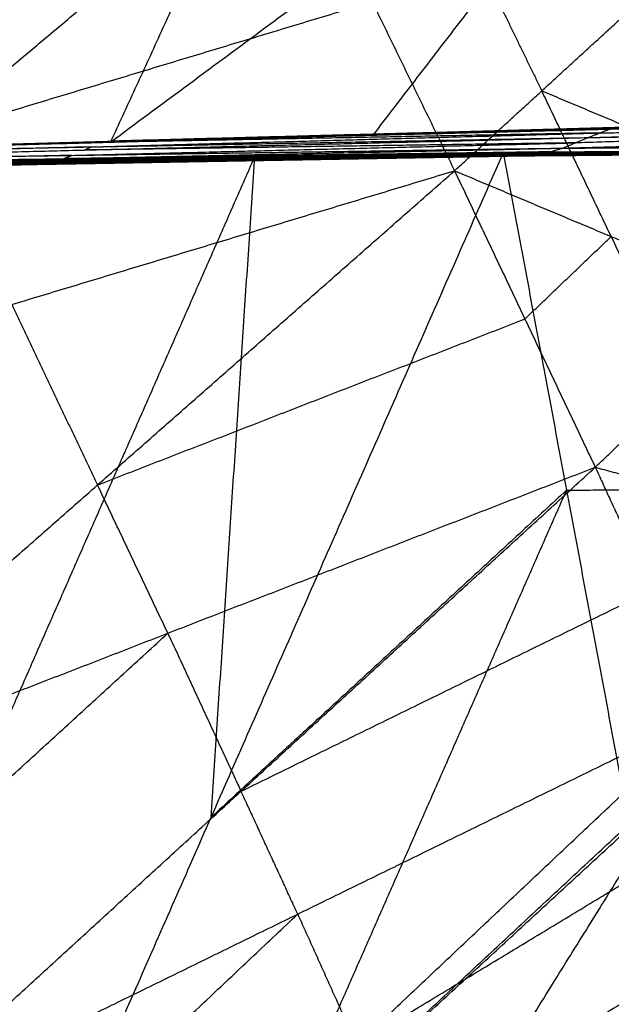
# Model space of a CAD drawing. Header units: millimetres. Extents: x -106 to 110, y -96 to 120.
# Tile 505 of 656: x 51.98 to 52.814, y -81.234 to -79.847. Entities that reach past the tile are written whole.
import ezdxf

# ---------------------------------------------------------------- set-up
doc = ezdxf.new("R2010")
doc.units = ezdxf.units.MM
doc.header["$MEASUREMENT"] = 0
doc.layers.add('Default', color=7, linetype='Continuous', true_color=0x000000)

msp = doc.modelspace()

# ---------------------------------------------------------------- linework, layer by layer
at = {"layer": 'Default'}
for points in [[(52.1082, -80.0191, 12.2121), (52.9462, -79.3999, 11.0346), (53.7842, -78.7806, 9.8572)], [(50.715, -80.0585, 11.8391), (51.6888, -79.4365, 10.6966), (52.6626, -78.8145, 9.5541)], [(51.3979, -80.0387, 12.0203), (52.0302, -79.4266, 10.7872), (52.6626, -78.8145, 9.5541)], [(52.1082, -80.0191, 12.2121), (52.3854, -79.4168, 10.8831), (52.6626, -78.8145, 9.5541)], [(52.9462, -79.3999, 11.0346), (52.7119, -79.7047, 11.6742), (52.4777, -80.0096, 12.3137)], [(52.0302, -79.4266, 10.7872), (51.8916, -79.7277, 11.4517), (51.753, -80.0289, 12.1162)], [(51.3443, -80.4366, 13.5406), (51.8525, -80.0102, 13.5591), (52.3607, -79.5838, 13.5775)], [(52.3607, -79.5838, 13.5775), (52.4768, -79.8218, 13.5484), (52.5929, -80.0598, 13.5193)], [(52.5998, -79.7093, 13.5614), (52.6579, -79.8283, 13.5468), (52.7159, -79.9472, 13.5322)], [(51.8525, -80.0102, 13.5591), (52.1646, -79.916, 13.5537), (52.4768, -79.8218, 13.5484)], [(52.5929, -80.0598, 13.5193), (52.7159, -79.9472, 13.5322), (52.839, -79.8347, 13.5452)], [(52.7159, -79.9472, 13.5322), (52.8264, -79.9935, 13.5138), (52.9368, -80.0399, 13.4954)], [(52.8137, -80.1524, 13.4824), (52.7648, -80.0498, 13.5073), (52.7159, -79.9472, 13.5322)], [(52.7814, -80.013, 12.3831), (53.3087, -79.9977, 12.5333), (53.836, -79.9825, 12.6834)], [(52.7452, -80.0279, 12.3768), (53.283, -80.0123, 12.5268), (53.8208, -79.9966, 12.6767)], [(52.7814, -80.013, 12.3831), (53.3011, -80.0048, 12.5299), (53.8208, -79.9966, 12.6767)], [(51.3793, -80.0394, 12.0076), (52.0968, -80.0198, 12.204), (52.8142, -80.0001, 12.4003)], [(51.3882, -80.0379, 12.0149), (52.109, -80.0181, 12.2121), (52.8299, -79.9983, 12.4093)], [(51.3882, -80.0379, 12.0149), (52.1012, -80.019, 12.2076), (52.8142, -80.0001, 12.4003)], [(52.0804, -80.0262, 12.1954), (52.4391, -80.0164, 12.2935), (52.7978, -80.0065, 12.3917)], [(52.7978, -80.0065, 12.3917), (52.4473, -80.0132, 12.2978), (52.0968, -80.0198, 12.204)], [(52.1012, -80.019, 12.2076), (52.4616, -80.0091, 12.3062), (52.8221, -79.9992, 12.4048)], [(52.1082, -80.0191, 12.2121), (52.469, -80.0087, 12.3107), (52.8299, -79.9983, 12.4093)], [(52.1082, -80.0191, 12.2121), (52.4777, -80.0096, 12.3137), (52.8472, -80.0002, 12.4153)], [(52.8221, -79.9992, 12.4048), (52.4655, -80.0087, 12.3085), (52.109, -80.0181, 12.2121)], [(52.109, -80.0181, 12.2121), (52.289, -80.0134, 12.2614), (52.469, -80.0087, 12.3107)], [(52.469, -80.0087, 12.3107), (52.6538, -80.004, 12.3615), (52.8385, -79.9992, 12.4123)], [(52.8385, -79.9992, 12.4123), (52.6581, -80.0044, 12.363), (52.4777, -80.0096, 12.3137)], [(53.3011, -80.0048, 12.5299), (53.0322, -80.0126, 12.4549), (52.7633, -80.0205, 12.38)], [(52.7814, -80.013, 12.3831), (52.7978, -80.0065, 12.3917), (52.8142, -80.0001, 12.4003)], [(52.7978, -80.0065, 12.3917), (53.0533, -80.0021, 12.4625), (53.3087, -79.9977, 12.5333)], [(51.3605, -80.0482, 11.9942), (52.071, -80.0306, 12.1887), (52.7814, -80.013, 12.3831)], [(51.3793, -80.0394, 12.0076), (52.0804, -80.0262, 12.1954), (52.7814, -80.013, 12.3831)], [(52.1012, -80.019, 12.2076), (51.7425, -80.0288, 12.1094), (51.3837, -80.0386, 12.0112)], [(51.3882, -80.0379, 12.0149), (51.7482, -80.0285, 12.1135), (52.1082, -80.0191, 12.2121)], [(51.3979, -80.0387, 12.0203), (51.753, -80.0289, 12.1162), (52.1082, -80.0191, 12.2121)], [(51.7482, -80.0285, 12.1135), (51.9286, -80.0233, 12.1628), (52.109, -80.0181, 12.2121)], [(52.0528, -80.0381, 12.1855), (52.4081, -80.0293, 12.2827), (52.7633, -80.0205, 12.38)], [(52.7633, -80.0205, 12.38), (52.4171, -80.0255, 12.2843), (52.071, -80.0306, 12.1887)], [(52.0968, -80.0198, 12.204), (52.099, -80.0194, 12.2058), (52.1012, -80.019, 12.2076)], [(52.7106, -80.0383, 12.3772), (53.2415, -80.0307, 12.5275), (53.7724, -80.0231, 12.6777)], [(52.7452, -80.0279, 12.3768), (53.2709, -80.0195, 12.5262), (53.7967, -80.0111, 12.6756)], [(52.7452, -80.0279, 12.3768), (52.7633, -80.0205, 12.38), (52.7814, -80.013, 12.3831)], [(52.7452, -80.0279, 12.3768), (53.2588, -80.0255, 12.5273), (53.7724, -80.0231, 12.6777)], [(51.2887, -80.0562, 11.9972), (51.9773, -80.0455, 12.1891), (52.6659, -80.0348, 12.3809)], [(51.2915, -80.0578, 11.9973), (51.9787, -80.0463, 12.1891), (52.6659, -80.0348, 12.3809)], [(51.2915, -80.0578, 11.9973), (51.9809, -80.0469, 12.1897), (52.6702, -80.0361, 12.3822)], [(51.2986, -80.061, 11.9956), (51.9844, -80.0485, 12.1889), (52.6702, -80.0361, 12.3822)], [(51.2986, -80.061, 11.9956), (51.9899, -80.0499, 12.1887), (52.6812, -80.0388, 12.3818)], [(51.3173, -80.063, 11.9905), (52.0139, -80.0506, 12.1838), (52.7106, -80.0383, 12.3772)], [(51.3173, -80.063, 11.9905), (51.9992, -80.0509, 12.1861), (52.6812, -80.0388, 12.3818)], [(51.3387, -80.0576, 11.9894), (52.0419, -80.0428, 12.1831), (52.7452, -80.0279, 12.3768)], [(51.3387, -80.0576, 11.9894), (52.0246, -80.0479, 12.1833), (52.7106, -80.0383, 12.3772)], [(52.0528, -80.0381, 12.1855), (51.7012, -80.0455, 12.0886), (51.3496, -80.0529, 11.9918)], [(51.3605, -80.0482, 11.9942), (52.0528, -80.0381, 12.1855), (52.7452, -80.0279, 12.3768)], [(52.0804, -80.0262, 12.1954), (51.7251, -80.035, 12.0981), (51.3699, -80.0438, 12.0009)], [(51.8377, -81.9065, 11.6733), (52.2497, -80.9705, 12.0258), (52.6617, -80.0345, 12.3783)], [(51.961, -80.0439, 12.1819), (52.3114, -80.0392, 12.2801), (52.6617, -80.0345, 12.3783)], [(51.961, -80.0439, 12.1819), (52.3134, -80.0394, 12.2814), (52.6659, -80.0348, 12.3809)], [(51.9787, -80.0463, 12.1891), (52.3234, -80.0409, 12.2853), (52.668, -80.0354, 12.3815)], [(52.668, -80.0354, 12.3815), (52.3245, -80.0412, 12.2856), (51.9809, -80.0469, 12.1897)], [(51.9844, -80.0485, 12.1889), (52.3301, -80.043, 12.2854), (52.6757, -80.0375, 12.382)], [(52.6757, -80.0375, 12.382), (52.3328, -80.0437, 12.2854), (51.9899, -80.0499, 12.1887)], [(51.9992, -80.0509, 12.1861), (52.3476, -80.0447, 12.2828), (52.6959, -80.0385, 12.3795)], [(52.6959, -80.0385, 12.3795), (52.3549, -80.0446, 12.2817), (52.0139, -80.0506, 12.1838)], [(52.0246, -80.0479, 12.1833), (52.3763, -80.0405, 12.2802), (52.7279, -80.0331, 12.377)], [(52.7279, -80.0331, 12.377), (52.3849, -80.0379, 12.28), (52.0419, -80.0428, 12.1831)], [(52.0419, -80.0428, 12.1831), (52.0474, -80.0404, 12.1843), (52.0528, -80.0381, 12.1855)], [(52.071, -80.0306, 12.1887), (52.0757, -80.0284, 12.192), (52.0804, -80.0262, 12.1954)], [(52.3114, -80.0392, 12.2801), (52.4876, -80.0369, 12.3299), (52.6638, -80.0347, 12.3796)], [(52.6617, -80.0345, 12.3783), (52.9298, -80.0318, 12.4548), (53.1979, -80.0291, 12.5313)], [(52.6617, -80.0345, 12.3783), (52.6638, -80.0347, 12.3796), (52.6659, -80.0348, 12.3809)], [(52.6617, -80.0345, 12.3783), (52.7508, -80.5098, 12.2585), (52.8399, -80.9852, 12.1387)], [(52.9319, -80.0319, 12.4561), (52.7978, -80.0333, 12.4179), (52.6638, -80.0347, 12.3796)], [(52.6659, -80.0348, 12.3809), (52.9454, -80.0319, 12.4609), (53.2249, -80.029, 12.5409)], [(52.6659, -80.0348, 12.3809), (52.9319, -80.0319, 12.4561), (53.1979, -80.0291, 12.5313)], [(52.6659, -80.0348, 12.3809), (52.668, -80.0354, 12.3815), (52.6702, -80.0361, 12.3822)], [(52.668, -80.0354, 12.3815), (52.8067, -80.0337, 12.4212), (52.9454, -80.0319, 12.4609)], [(52.9475, -80.0325, 12.4615), (52.8078, -80.034, 12.4215), (52.668, -80.0354, 12.3815)], [(52.6702, -80.0361, 12.3822), (52.9475, -80.0325, 12.4615), (53.2249, -80.029, 12.5409)], [(52.6702, -80.0361, 12.3822), (52.9465, -80.0331, 12.4613), (53.2227, -80.0302, 12.5405)], [(52.6702, -80.0361, 12.3822), (52.6757, -80.0375, 12.382), (52.6812, -80.0388, 12.3818)], [(52.9519, -80.0345, 12.4612), (52.8138, -80.036, 12.4216), (52.6757, -80.0375, 12.382)], [(52.6812, -80.0388, 12.3818), (53.2129, -80.0334, 12.5364), (53.7446, -80.028, 12.6909)], [(52.6812, -80.0388, 12.3818), (53.2131, -80.0337, 12.5359), (53.745, -80.0286, 12.6899)], [(52.6812, -80.0388, 12.3818), (53.2172, -80.0339, 12.5328), (53.7532, -80.029, 12.6839)], [(52.6812, -80.0388, 12.3818), (53.2147, -80.0341, 12.5343), (53.7482, -80.0294, 12.6868)], [(52.6812, -80.0388, 12.3818), (52.9519, -80.0345, 12.4612), (53.2227, -80.0302, 12.5405)], [(52.6812, -80.0388, 12.3818), (52.6959, -80.0385, 12.3795), (52.7106, -80.0383, 12.3772)], [(53.2319, -80.0336, 12.5305), (52.9639, -80.0361, 12.455), (52.6959, -80.0385, 12.3795)], [(52.7106, -80.0383, 12.3772), (52.7279, -80.0331, 12.377), (52.7452, -80.0279, 12.3768)], [(52.7106, -80.0383, 12.3772), (53.2319, -80.0336, 12.5305), (53.7532, -80.029, 12.6839)], [(52.7279, -80.0331, 12.377), (52.9847, -80.0319, 12.4522), (53.2415, -80.0307, 12.5275)], [(51.9844, -80.0485, 12.1889), (51.6397, -80.0539, 12.0927), (51.2951, -80.0594, 11.9965)], [(51.9992, -80.0509, 12.1861), (51.6536, -80.0564, 12.0896), (51.3079, -80.062, 11.9931)], [(52.0246, -80.0479, 12.1833), (51.6763, -80.0541, 12.0866), (51.328, -80.0603, 11.9899)], [(51.6248, -80.0501, 12.0896), (51.9691, -80.0447, 12.1855), (52.3134, -80.0394, 12.2814)], [(52.3114, -80.0392, 12.2801), (52.1054, -80.5072, 12.1038), (51.8994, -80.9752, 11.9276)], [(51.9809, -80.0469, 12.1897), (51.9826, -80.0477, 12.1893), (51.9844, -80.0485, 12.1889)], [(51.9899, -80.0499, 12.1887), (51.9946, -80.0504, 12.1874), (51.9992, -80.0509, 12.1861)], [(52.0139, -80.0506, 12.1838), (52.0193, -80.0493, 12.1836), (52.0246, -80.0479, 12.1833)], [(52.2497, -80.9705, 12.0258), (52.2805, -80.5049, 12.1529), (52.3114, -80.0392, 12.2801)], [(52.3134, -80.0394, 12.2814), (52.3124, -80.0393, 12.2807), (52.3114, -80.0392, 12.2801)], [(51.3443, -80.4366, 13.5406), (51.9686, -80.2482, 13.5299), (52.5929, -80.0598, 13.5193)], [(51.5861, -80.945, 13.4293), (52.0895, -80.5024, 13.4743), (52.5929, -80.0598, 13.5193)], [(52.5929, -80.0598, 13.5193), (52.6921, -80.2686, 13.4613), (52.7913, -80.4774, 13.4033)], [(52.5929, -80.0598, 13.5193), (52.8137, -80.1524, 13.4824), (53.0345, -80.245, 13.4456)], [(52.6921, -80.2686, 13.4613), (52.7529, -80.2105, 13.4719), (52.8137, -80.1524, 13.4824)], [(52.8137, -80.1524, 13.4824), (52.8633, -80.2568, 13.4534), (52.9129, -80.3612, 13.4245)], [(52.7913, -80.4774, 13.4033), (52.9129, -80.3612, 13.4245), (53.0345, -80.245, 13.4456)], [(51.9686, -80.2482, 13.5299), (52.029, -80.3753, 13.5021), (52.0895, -80.5024, 13.4743)], [(52.0895, -80.5024, 13.4743), (52.3908, -80.3855, 13.4678), (52.6921, -80.2686, 13.4613)], [(51.5861, -80.945, 13.4293), (52.1887, -80.7112, 13.4163), (52.7913, -80.4774, 13.4033)], [(51.7926, -81.3902, 13.2524), (52.2919, -80.9338, 13.3279), (52.7913, -80.4774, 13.4033)], [(52.7913, -80.4774, 13.4033), (52.8712, -80.6505, 13.3243), (52.951, -80.8236, 13.2453)], [(52.7913, -80.4774, 13.4033), (52.9916, -80.5313, 13.3541), (53.1918, -80.5853, 13.3048)], [(52.1887, -80.7112, 13.4163), (52.1391, -80.6068, 13.4453), (52.0895, -80.5024, 13.4743)], [(52.7508, -80.5098, 12.2585), (52.5003, -80.7402, 12.1421), (52.2497, -80.9705, 12.0258)], [(52.3388, -81.4458, 11.906), (52.5448, -80.9778, 12.0822), (52.7508, -80.5098, 12.2585)], [(52.7508, -80.5098, 12.2585), (52.8849, -80.5085, 12.2967), (53.0189, -80.5071, 12.335)], [(52.2919, -80.9338, 13.3279), (52.5816, -80.7921, 13.3261), (52.8712, -80.6505, 13.3243)], [(51.6893, -81.1676, 13.3408), (51.939, -80.9394, 13.3786), (52.1887, -80.7112, 13.4163)], [(52.1887, -80.7112, 13.4163), (52.2403, -80.8225, 13.3721), (52.2919, -80.9338, 13.3279)], [(51.7926, -81.3902, 13.2524), (52.3718, -81.1069, 13.2488), (52.951, -80.8236, 13.2453)], [(51.9585, -81.7584, 13.0301), (52.4548, -81.291, 13.1377), (52.951, -80.8236, 13.2453)], [(51.9231, -81.8317, 11.7092), (52.4198, -81.3698, 11.9455), (52.9164, -80.9079, 12.1817)], [(52.1125, -82.1987, 11.9367), (52.5145, -81.5533, 12.0592), (52.9164, -80.9079, 12.1817)], [(52.3718, -81.1069, 13.2488), (52.3319, -81.0203, 13.2883), (52.2919, -80.9338, 13.3279)], [(52.4548, -81.291, 13.1377), (52.7322, -81.1233, 13.1457), (53.0096, -80.9556, 13.1538)], [(51.8377, -81.9065, 11.6733), (52.3388, -81.4458, 11.906), (52.8399, -80.9852, 12.1387)], [(52.6058, -81.7229, 12.1611), (52.8068, -81.4002, 12.2224), (53.0078, -81.0775, 12.2836)], [(51.9585, -81.7584, 13.0301), (52.5134, -81.423, 13.0462), (53.0682, -81.0876, 13.0623)], [(52.0802, -82.0383, 12.7841), (52.5742, -81.563, 12.9232), (53.0682, -81.0876, 13.0623)], [(51.8755, -81.5743, 13.1413), (52.1237, -81.3406, 13.1951), (52.3718, -81.1069, 13.2488)], [(52.3718, -81.1069, 13.2488), (52.4133, -81.1989, 13.1933), (52.4548, -81.291, 13.1377)], [(52.5742, -81.563, 12.9232), (52.8393, -81.3689, 12.945), (53.1044, -81.1749, 12.9669)]]:
    msp.add_open_spline(points, degree=2, dxfattribs=at)

doc.saveas('drawing.dxf')
